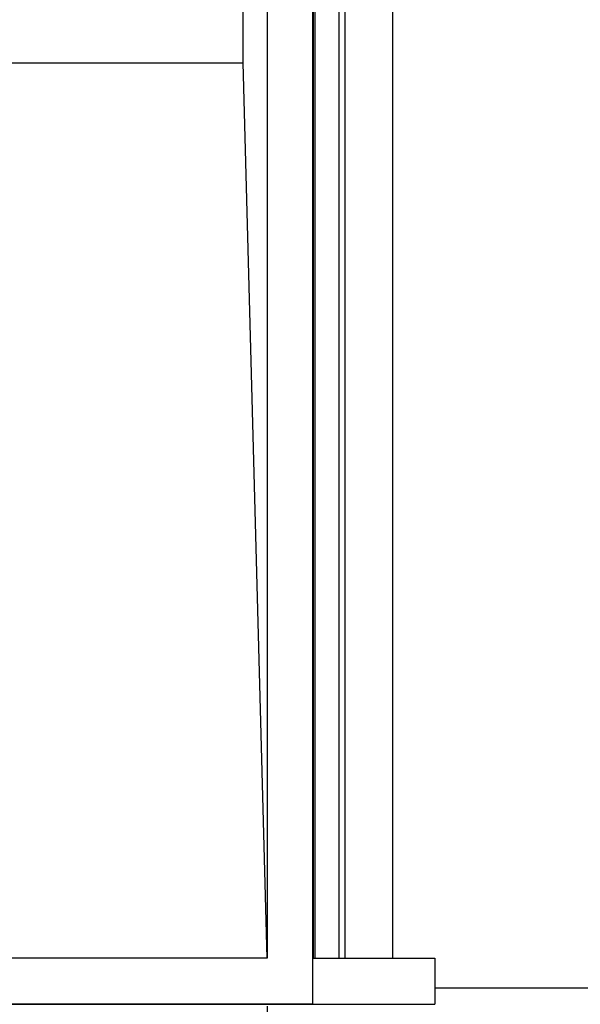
# Model space of a CAD drawing. Header units: inches. Extents: x 24 to 1128, y -69 to 748.
# Tile 598 of 656: x 541 to 564, y 552 to 593. Entities that reach past the tile are written whole.
import ezdxf

# ---------------------------------------------------------------- set-up
doc = ezdxf.new("R2010")
doc.units = ezdxf.units.IN
doc.header["$LTSCALE"] = 32
doc.header["$MEASUREMENT"] = 0
doc.layers.add('Dimension (ANSI)', color=7, linetype='Continuous', lineweight=25)
doc.layers.add('Visible (ANSI)', color=7, linetype='Continuous', lineweight=30)
doc.styles.add('Note Text (ANSI)', font='tahoma.ttf')
doc.dimstyles.new('SB Fraction-16 (ANSI)', dxfattribs={"dimscale": 32, "dimtxt": 0.125, "dimasz": 0.098425, "dimexe": 0.125, "dimexo": 0.0625, "dimgap": 0.031496, "dimtad": 0, "dimtih": 1, "dimtoh": 1, "dimdec": 4, "dimrnd": 1e-08, "dimzin": 0, "dimdsep": 46, "dimlunit": 5, "dimtxsty": 'Note Text (ANSI)', "dimcen": 0.09, "dimdle": 0.393701, "dimclrd": 256, "dimclre": 256, "dimclrt": 256, "dimadec": 0, "dimazin": 3, "dimtfac": 0.96, "dimtofl": 0, "dimtmove": 0, "dimatfit": 3, "dimfxl": 1, "dimfrac": 2, "dimtolj": 1, "dimtzin": 12, "dimlwd": -1, "dimlwe": -1, "dimarcsym": 0})

# ---------------------------------------------------------------- blocks, each defined once
blk = doc.blocks.new('*D20')
at = {"layer": 'Defpoints', "color": 0, "transparency": 16777216}
for p in [(503.156, 553.919), (551.156, 553.919), (551.156, 532.87)]:
    blk.add_point(p, dxfattribs=at)
at = {"layer": 'Dimension (ANSI)', "transparency": 16777216}
for p, q in [((503.156, 551.919), (503.156, 528.87)), ((551.156, 551.919), (551.156, 528.87)), ((506.305, 532.87), (523.298, 532.87)), ((548.006, 532.87), (531.014, 532.87))]:
    blk.add_line(p, q, dxfattribs=at)
for points in [[(506.305, 533.395), (506.305, 532.345), (503.156, 532.87)], [(548.006, 533.395), (548.006, 532.345), (551.156, 532.87)]]:
    blk.add_solid(points, dxfattribs=at)
at = {"layer": 'Dimension (ANSI)', "transparency": 16777216, "insert": (524.305, 534.962), "char_height": 4, "attachment_point": 1, "style": 'Note Text (ANSI)'}
blk.add_mtext('\\A1;48', dxfattribs=at)

msp = doc.modelspace()

# ---------------------------------------------------------------- linework, layer by layer
at = {"layer": 'Visible (ANSI)'}
for p, q in [((553.05563, 552.01853), (553.05563, 676.56853)), ((551.15563, 674.66853), (551.15563, 553.91853)), ((553.07563, 674.66853), (553.07563, 553.91853)), ((553.15563, 553.91853), (553.15563, 674.66853)), ((554.15563, 553.91853), (554.15563, 674.66853)), ((554.40563, 553.91853), (554.40563, 674.66853)), ((556.40563, 553.91853), (556.40563, 674.66853)), ((550.15563, 591.29353), (550.15563, 608.37217)), ((538.84313, 591.29353), (550.15563, 591.29353)), ((551.15563, 553.91853), (550.15563, 591.29353)), ((551.15563, 553.91853), (503.15563, 553.91853)), ((553.05563, 553.91853), (558.15563, 553.91853)), ((558.15563, 553.91853), (558.15563, 551.99853)), ((632.28063, 552.66853), (558.15563, 552.66853)), ((496.15563, 551.99853), (558.15563, 551.99853)), ((501.25563, 552.01853), (553.05563, 552.01853))]:
    msp.add_line(p, q, dxfattribs=at)
msp.add_circle((527.15563, 614.29353), 23.75, dxfattribs=at)

# ---------------------------------------------------------------- dimensions: what is measured, and where the dimension line sits
at = {"layer": 'Dimension (ANSI)'}
dim = msp.add_linear_dim(base=(551.15563, 532.87038), p1=(503.15563, 553.91853), p2=(551.15563, 553.91853), angle=180, dimstyle='SB Fraction-16 (ANSI)', override={"dimgap": 0.031496, "dimtih": 0, "dimtoh": 0, "dimdec": 4, "dimtol": 0, "dimlim": 0, "dimtp": 0, "dimtm": 0, "dimtdec": 2, "dimatfit": 1}, dxfattribs=at)
dim.commit()
dim.dimension.update_dxf_attribs({"geometry": '*D20', "text_midpoint": (527.15563, 532.87038), "dimtype": 160})

doc.saveas('drawing.dxf')
